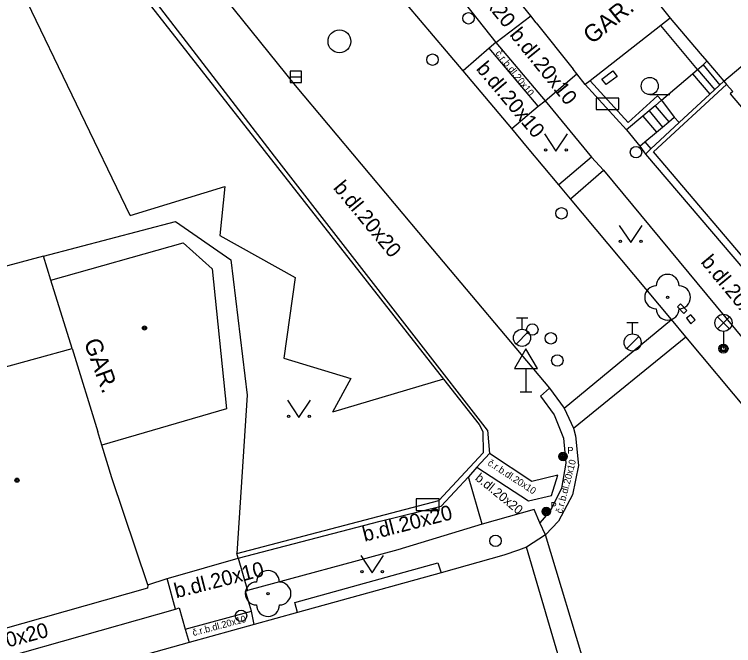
# Model space of a CAD drawing. Extents: x -596229 to -595156, y -1161237 to -1159376.
# Drawn here: x -595244.29 to -595212.86, y -1160572.17 to -1160544.59 of the extents above; entities that cross this region are included whole.
import ezdxf

# ---------------------------------------------------------------- set-up
doc = ezdxf.new("R2010")
doc.units = 0
for name, color, linetype in [('DOP - rozhrani ploch obecne', 7, 'Continuous'), ('Level 22', 7, 'Continuous'), ('Level 24', 7, 'Continuous'), ('Level 27', 7, 'Continuous'), ('Level 28', 7, 'Continuous'), ('Level 33', 7, 'Continuous'), ('Level 34', 7, 'Continuous'), ('Level 36', 7, 'Continuous'), ('Level 39', 7, 'Continuous'), ('silnoproud - povrch.  znaky a  RIS  skut. velikost', 7, 'Continuous'), ('slaboproud - povrch.  znaky a tel. budka skut. velikost', 7, 'Continuous'), ('Specificka linie pasportu komunikaci', 7, 'Continuous'), ('TM - budovy zdene_ betonove - VP', 7, 'Continuous'), ('TM - chodniky - VP', 7, 'Continuous'), ('TM - komunikace - VP', 7, 'Continuous'), ('TM - letecke snimky - pomocna linie', 7, 'Continuous'), ('TM - plot drateny_ kovovy - VP', 7, 'Continuous'), ('TM - podezdivka plotu - VP', 7, 'Continuous'), ('TM - popis objektu', 7, 'Continuous'), ('TM - popis povrchu', 7, 'Continuous'), ('TM - rozhrani mezi zpev. plochami mezi sebou - VP', 7, 'Continuous'), ('TM - rozhrani ploch obecne - VP', 7, 'Continuous'), ('TM - schody - VP', 7, 'Continuous'), ('TM - vjezd na pozemek', 7, 'Continuous'), ('TM - vstup do budovy - zdene_ betonove', 7, 'Continuous'), ('TM - zed operna - VP', 7, 'Continuous'), ('Vrstva 34', 7, 'Continuous')]:
    doc.layers.add(name, color=color, linetype=linetype)

msp = doc.modelspace()

# ---------------------------------------------------------------- linework, layer by layer
at = {"layer": 'DOP - rozhrani ploch obecne'}
for points in [[(-595243.02, -1160555.15), (-595250.91, -1160557.27)], [(-595242.7, -1160556.2), (-595243.02, -1160555.15)]]:
    msp.add_lwpolyline(points, dxfattribs=at)
at = {"layer": 'Level 22'}
for centre in [(-595215.75, -1160556.95), (-595233.21, -1160569.89)]:
    msp.add_circle(centre, 0.05, dxfattribs=at)
for centre, start, end in [((-595215.75, -1160556.45), 0, 180), ((-595216.25, -1160556.95), 90, 270), ((-595215.25, -1160556.95), 270, 90), ((-595215.75, -1160557.45), 180, 0), ((-595233.21, -1160569.39), 0, 180), ((-595233.71, -1160569.89), 90, 270), ((-595232.71, -1160569.89), 270, 90), ((-595233.21, -1160570.39), 180, 0)]:
    msp.add_arc(centre, 0.5, start, end, dxfattribs=at)
at = {"layer": 'Level 24'}
for points in [[(-595218.878, -1160548.749), (-595217.878, -1160548.749), (-595217.878, -1160548.249), (-595218.878, -1160548.249)], [(-595226.737, -1160566.258), (-595225.737, -1160566.258), (-595225.737, -1160565.758), (-595226.737, -1160565.758)]]:
    msp.add_lwpolyline(points, close=True, dxfattribs=at)
at = {"layer": 'Level 27'}
msp.add_line((-595232.25, -1160547.32), (-595231.75, -1160547.32), dxfattribs=at)
msp.add_lwpolyline([(-595232.25, -1160547.57), (-595231.75, -1160547.57), (-595231.75, -1160547.07), (-595232.25, -1160547.07)], close=True, dxfattribs=at)
msp.add_circle((-595230.09, -1160545.77), 0.5, dxfattribs=at)
at = {"layer": 'Level 28'}
for p, q in [((-595222.36, -1160557.845), (-595221.86, -1160557.845)), ((-595222.11, -1160558.345), (-595222.11, -1160557.845)), ((-595217.53, -1160558.045), (-595217.03, -1160558.045)), ((-595217.28, -1160558.545), (-595217.28, -1160558.045)), ((-595222.368, -1160558.992), (-595221.838, -1160558.462)), ((-595217.538, -1160559.192), (-595217.008, -1160558.662))]:
    msp.add_line(p, q, dxfattribs=at)
for centre, radius in [((-595224.45, -1160544.76), 0.25), ((-595226.02, -1160546.57), 0.25), ((-595217.13, -1160550.61), 0.25), ((-595220.39, -1160553.28), 0.25), ((-595222.11, -1160558.72), 0.375), ((-595221.66, -1160558.36), 0.25), ((-595220.85, -1160558.74), 0.25), ((-595217.28, -1160558.92), 0.375), ((-595220.57, -1160559.71), 0.25), ((-595223.27, -1160567.59), 0.25), ((-595234.39, -1160570.86), 0.25)]:
    msp.add_circle(centre, radius, dxfattribs=at)
at = {"layer": 'Level 33'}
for p, q in [((-595213.575, -1160558.33), (-595213.045, -1160557.8)), ((-595213.575, -1160557.8), (-595213.045, -1160558.33)), ((-595213.31, -1160558.44), (-595213.31, -1160559.19))]:
    msp.add_line(p, q, dxfattribs=at)
for centre, radius in [((-595213.31, -1160558.065), 0.375), ((-595213.31, -1160559.19), 0.2), ((-595213.31, -1160559.19), 0.145), ((-595213.31, -1160559.19), 0.0876)]:
    msp.add_circle(centre, radius, dxfattribs=at)
at = {"layer": 'Level 34'}
for p, q in [((-595221.94, -1160560.062), (-595221.94, -1160561.08)), ((-595222.19, -1160561.08), (-595221.69, -1160561.08))]:
    msp.add_line(p, q, dxfattribs=at)
msp.add_lwpolyline([(-595222.44, -1160560.062), (-595221.44, -1160560.062), (-595221.94, -1160559.196)], close=True, dxfattribs=at)
at = {"layer": 'Level 36'}
msp.add_line((-595216.53, -1160548.095), (-595215.655, -1160548.095), dxfattribs=at)
for points in [[(-595221.13, -1160549.81), (-595220.63, -1160550.56), (-595220.13, -1160549.81)], [(-595217.86, -1160553.81), (-595217.36, -1160554.56), (-595216.86, -1160553.81)], [(-595232.36, -1160561.45), (-595231.86, -1160562.2), (-595231.36, -1160561.45)], [(-595229.16, -1160568.23), (-595228.66, -1160568.98), (-595228.16, -1160568.23)]]:
    msp.add_lwpolyline(points, dxfattribs=at)
for centre, radius in [((-595216.53, -1160547.72), 0.375), ((-595221.08, -1160550.51), 0.05), ((-595220.181, -1160550.51), 0.05), ((-595217.81, -1160554.51), 0.05), ((-595216.911, -1160554.51), 0.05), ((-595232.31, -1160562.15), 0.05), ((-595231.411, -1160562.15), 0.05), ((-595229.11, -1160568.93), 0.05), ((-595228.211, -1160568.93), 0.05)]:
    msp.add_circle(centre, radius, dxfattribs=at)
at = {"layer": 'Level 39'}
for centre, radius in [((-595238.61, -1160558.29), 0.09), ((-595238.61, -1160558.29), 0.0398), ((-595244.18, -1160564.94), 0.09), ((-595244.18, -1160564.94), 0.0398)]:
    msp.add_circle(centre, radius, dxfattribs=at)
at = {"layer": 'silnoproud - povrch.  znaky a  RIS  skut. velikost'}
msp.add_lwpolyline([(-595218.14, -1160547.06), (-595217.96, -1160547.3), (-595218.44, -1160547.66), (-595218.62, -1160547.42), (-595218.14, -1160547.06)], dxfattribs=at)
at = {"layer": 'slaboproud - povrch.  znaky a tel. budka skut. velikost'}
for points in [[(-595215.19, -1160557.24), (-595215.32, -1160557.37)], [(-595215.32, -1160557.37), (-595215.04, -1160557.65)], [(-595214.91, -1160557.52), (-595215.19, -1160557.24)], [(-595215.04, -1160557.65), (-595214.91, -1160557.52)], [(-595214.74, -1160557.71), (-595214.93, -1160557.86)], [(-595214.54, -1160557.94), (-595214.74, -1160557.71)], [(-595214.93, -1160557.86), (-595214.73, -1160558.11)], [(-595214.73, -1160558.11), (-595214.54, -1160557.94)]]:
    msp.add_lwpolyline(points, dxfattribs=at)
at = {"layer": 'Specificka linie pasportu komunikaci'}
for points in [[(-595239.24, -1160553.38), (-595243.92, -1160543.64)], [(-595239.24, -1160553.38), (-595235.1, -1160552.11), (-595235.31, -1160554.25), (-595232.02, -1160556.09), (-595232.52, -1160559.61), (-595229.59, -1160560.49), (-595230.39, -1160561.96)], [(-595225.54, -1160560.52), (-595230.39, -1160561.96)]]:
    msp.add_lwpolyline(points, dxfattribs=at)
at = {"layer": 'TM - budovy zdene_ betonove - VP'}
for points in [[(-595213.29, -1160547.51), (-595205.41, -1160540.85)], [(-595218.26, -1160541.46), (-595215.64, -1160544.75)], [(-595221.73, -1160544.65), (-595222.04, -1160544.26)], [(-595221.49, -1160544.96), (-595221.73, -1160544.65)], [(-595215.64, -1160544.75), (-595216.04, -1160545.07)], [(-595215.64, -1160544.75), (-595214.32, -1160546.3), (-595214.03, -1160546.64)], [(-595216.04, -1160545.07), (-595219.14, -1160547.49)], [(-595214.03, -1160546.64), (-595213.29, -1160547.51)], [(-595219.72, -1160547.19), (-595219.88, -1160546.98)], [(-595219.35, -1160547.66), (-595219.72, -1160547.19)], [(-595219.14, -1160547.49), (-595219.35, -1160547.66)], [(-595213.29, -1160547.51), (-595213.17, -1160547.65)], [(-595213.17, -1160547.65), (-595212.9, -1160547.96)], [(-595212.9, -1160547.96), (-595213.02, -1160548.06)], [(-595213.02, -1160548.06), (-595210.64, -1160550.85)], [(-595241.77, -1160559.19), (-595242.7, -1160556.2)], [(-595249.72, -1160561.37), (-595241.77, -1160559.19)], [(-595241.77, -1160559.19), (-595240.65, -1160562.82)], [(-595240.47, -1160563.41), (-595240.65, -1160562.82)], [(-595238.47, -1160569.51), (-595240.03, -1160564.83), (-595240.47, -1160563.41)], [(-595238.48, -1160569.66), (-595246.66, -1160571.97)], [(-595238.47, -1160569.51), (-595238.48, -1160569.66)]]:
    msp.add_lwpolyline(points, dxfattribs=at)
at = {"layer": 'TM - chodniky - VP'}
for points in [[(-595226.24, -1160542.03), (-595223.26, -1160545.82)], [(-595223.26, -1160545.82), (-595223.54, -1160546.06)], [(-595223.54, -1160546.06), (-595224.69, -1160547.05)], [(-595222.56, -1160549.58), (-595221.41, -1160548.6)], [(-595221.41, -1160548.6), (-595221.1, -1160548.36)], [(-595221.1, -1160548.36), (-595219.08, -1160550.83)], [(-595219.08, -1160550.83), (-595220.51, -1160552.04)], [(-595219.99, -1160552.65), (-595218.55, -1160551.4)], [(-595218.55, -1160551.4), (-595210.74, -1160560.81)], [(-595221.58, -1160566.22), (-595223.85, -1160566.86)], [(-595221.34, -1160566.8), (-595221.58, -1160566.22)], [(-595223.85, -1160566.86), (-595227.54, -1160567.98)], [(-595221.09, -1160567.32), (-595221.34, -1160566.8)], [(-595227.54, -1160567.98), (-595234.11, -1160569.76)], [(-595234.2, -1160569.79), (-595234.11, -1160569.76)], [(-595233.93, -1160570.66), (-595234.2, -1160569.79)], [(-595247.15, -1160573.37), (-595237.26, -1160570.57)], [(-595237.26, -1160570.57), (-595237.1, -1160570.52)], [(-595237.1, -1160570.52), (-595236.83, -1160571.44)], [(-595233.81, -1160571.24), (-595233.93, -1160570.66)], [(-595236.83, -1160571.44), (-595236.66, -1160572.03)]]:
    msp.add_lwpolyline(points, dxfattribs=at)
at = {"layer": 'TM - komunikace - VP'}
for points in [[(-595237.42, -1160541), (-595232.03, -1160547.7)], [(-595225.41, -1160546.2), (-595227.12, -1160544.18)], [(-595224.69, -1160547.05), (-595225.41, -1160546.2)], [(-595222.56, -1160549.58), (-595224.69, -1160547.05)], [(-595232.03, -1160547.7), (-595226.26, -1160554.57)], [(-595221.87, -1160550.41), (-595222.56, -1160549.58)], [(-595220.51, -1160552.04), (-595221.87, -1160550.41)], [(-595219.99, -1160552.65), (-595220.51, -1160552.04)], [(-595215.58, -1160557.92), (-595219.99, -1160552.65)], [(-595226.26, -1160554.57), (-595220.91, -1160560.92)], [(-595214.95, -1160558.67), (-595215.58, -1160557.92)], [(-595212.2, -1160561.96), (-595214.95, -1160558.67)], [(-595220.91, -1160560.92), (-595220.27, -1160561.79)], [(-595220.27, -1160561.79), (-595219.86, -1160562.66)], [(-595219.86, -1160562.66), (-595219.78, -1160563), (-595219.65, -1160564.3), (-595219.91, -1160565.58), (-595220.52, -1160566.73)], [(-595220.52, -1160566.73), (-595221.09, -1160567.32)], [(-595221.09, -1160567.32), (-595221.92, -1160567.86)], [(-595222.26, -1160568), (-595222.9, -1160568.21)], [(-595221.92, -1160567.86), (-595222.26, -1160568)], [(-595222.9, -1160568.21), (-595225.65, -1160568.98)], [(-595225.65, -1160568.98), (-595231.92, -1160570.72)], [(-595231.92, -1160570.72), (-595233.81, -1160571.24)], [(-595233.81, -1160571.24), (-595236.66, -1160572.03)], [(-595236.66, -1160572.03), (-595240.3, -1160573.05)]]:
    msp.add_lwpolyline(points, dxfattribs=at)
at = {"layer": 'TM - letecke snimky - pomocna linie'}
for points in [[(-595243.02, -1160555.15), (-595237.26, -1160553.64), (-595234.84, -1160555.31), (-595234.12, -1160561.22), (-595234.58, -1160568.14)], [(-595242.7, -1160556.2), (-595236.92, -1160554.57), (-595235.65, -1160555.71), (-595235.02, -1160561.82), (-595240.47, -1160563.41)]]:
    msp.add_lwpolyline(points, dxfattribs=at)
at = {"layer": 'TM - plot drateny_ kovovy - VP'}
for points in [[(-595239.75, -1160542.44), (-595238.3, -1160544.26), (-595225.54, -1160560.52)], [(-595217.48, -1160549.31), (-595219.14, -1160547.49)], [(-595211.49, -1160556.33), (-595216.36, -1160550.6), (-595213.17, -1160547.65)], [(-595216.74, -1160550.16), (-595216.48, -1160550.46)], [(-595225.54, -1160560.52), (-595223.98, -1160562.5)], [(-595223.98, -1160562.5), (-595223.83, -1160562.81), (-595223.81, -1160563.75), (-595225.74, -1160565.82)], [(-595234.58, -1160568.14), (-595225.74, -1160565.82)]]:
    msp.add_lwpolyline(points, dxfattribs=at)
at = {"layer": 'TM - podezdivka plotu - VP'}
for points in [[(-595223.62, -1160562.75), (-595232.93, -1160550.79), (-595239.31, -1160542.48)], [(-595219.35, -1160547.66), (-595217.55, -1160549.64)], [(-595213.9, -1160548.08), (-595213.29, -1160547.51)], [(-595216.02, -1160548.34), (-595216.3, -1160548.58), (-595216.56, -1160548.8), (-595216.83, -1160549.03)], [(-595216.19, -1160548.15), (-595216.02, -1160548.34)], [(-595215.25, -1160549.32), (-595213.9, -1160548.08)], [(-595216.83, -1160549.03), (-595217.55, -1160549.64)], [(-595216.24, -1160549.74), (-595215.97, -1160549.51), (-595215.7, -1160549.28), (-595215.46, -1160549.08)], [(-595215.46, -1160549.08), (-595215.25, -1160549.32)], [(-595216.48, -1160550.46), (-595215.25, -1160549.32)], [(-595216.74, -1160550.16), (-595216.24, -1160549.74)], [(-595216.96, -1160550.34), (-595216.74, -1160550.16)], [(-595216.96, -1160550.34), (-595216.72, -1160550.69)], [(-595216.72, -1160550.69), (-595216.48, -1160550.46)], [(-595216.72, -1160550.69), (-595207.64, -1160561.32)], [(-595223.62, -1160562.75), (-595223.53, -1160563.77)], [(-595223.53, -1160563.77), (-595224.08, -1160564.37)], [(-595224.08, -1160564.37), (-595224.45, -1160564.79)], [(-595225.64, -1160566.07), (-595224.45, -1160564.79)], [(-595228.31, -1160566.73), (-595225.64, -1160566.07)], [(-595234.52, -1160568.35), (-595228.31, -1160566.73)], [(-595234.52, -1160568.35), (-595234.58, -1160568.14)]]:
    msp.add_lwpolyline(points, dxfattribs=at)
at = {"layer": 'TM - rozhrani mezi zpev. plochami mezi sebou - VP'}
for points in [[(-595223.26, -1160545.82), (-595221.73, -1160544.65)], [(-595223.26, -1160545.82), (-595221.1, -1160548.36)], [(-595221.41, -1160548.6), (-595223.54, -1160546.06)], [(-595221.1, -1160548.36), (-595219.72, -1160547.19)], [(-595218.55, -1160551.4), (-595219.08, -1160550.83)], [(-595220.91, -1160560.92), (-595221.31, -1160561.27)], [(-595221.31, -1160561.27), (-595220.71, -1160562.09)], [(-595220.71, -1160562.09), (-595220.3, -1160563.11), (-595220.19, -1160564.2)], [(-595221.68, -1160565), (-595223.53, -1160563.77)], [(-595224.08, -1160564.37), (-595221.83, -1160565.84)], [(-595220.19, -1160564.2), (-595220.38, -1160565.28)], [(-595223.85, -1160566.86), (-595224.45, -1160564.79)], [(-595220.54, -1160564.72), (-595221.68, -1160565)], [(-595220.82, -1160565.61), (-595220.54, -1160564.72)], [(-595220.38, -1160565.28), (-595220.86, -1160566.26)], [(-595221.83, -1160565.84), (-595220.82, -1160565.61)], [(-595220.86, -1160566.26), (-595221.34, -1160566.8)], [(-595234.52, -1160568.35), (-595234.11, -1160569.76)], [(-595237.26, -1160570.57), (-595237.62, -1160569.24)], [(-595236.83, -1160571.44), (-595233.93, -1160570.66)]]:
    msp.add_lwpolyline(points, dxfattribs=at)
at = {"layer": 'TM - rozhrani ploch obecne - VP'}
for points in [[(-595214.44, -1160547), (-595216.04, -1160545.07)], [(-595214.2, -1160546.79), (-595214.03, -1160546.64)], [(-595214.66, -1160547.18), (-595214.44, -1160547)], [(-595214.44, -1160547), (-595214.2, -1160546.79)], [(-595216.02, -1160548.34), (-595214.66, -1160547.18)], [(-595214.66, -1160547.18), (-595213.9, -1160548.08)], [(-595216.02, -1160548.34), (-595215.46, -1160549.08)], [(-595216.83, -1160549.03), (-595216.24, -1160549.74)], [(-595220.27, -1160561.79), (-595215.58, -1160557.92)], [(-595219.86, -1160562.66), (-595214.95, -1160558.67)], [(-595219.27, -1160573.35), (-595221.09, -1160567.32)], [(-595220.23, -1160573.61), (-595221.92, -1160567.86)], [(-595231.92, -1160570.72), (-595232.04, -1160570.28), (-595225.79, -1160568.55), (-595225.65, -1160568.98)]]:
    msp.add_lwpolyline(points, dxfattribs=at)
at = {"layer": 'TM - schody - VP'}
for points in [[(-595214.44, -1160547), (-595213.69, -1160547.88)], [(-595214.2, -1160546.79), (-595213.47, -1160547.68)], [(-595216.3, -1160548.58), (-595215.7, -1160549.28)], [(-595216.56, -1160548.8), (-595215.97, -1160549.51)]]:
    msp.add_lwpolyline(points, dxfattribs=at)
at = {"layer": 'TM - vjezd na pozemek'}
for points in [[(-595217.55, -1160549.64), (-595216.96, -1160550.34)], [(-595237.46, -1160569.19), (-595234.52, -1160568.35)], [(-595238.47, -1160569.51), (-595237.62, -1160569.24)], [(-595237.62, -1160569.24), (-595237.46, -1160569.19)]]:
    msp.add_lwpolyline(points, dxfattribs=at)
at = {"layer": 'TM - vstup do budovy - zdene_ betonove'}
msp.add_lwpolyline([(-595221.49, -1160544.96), (-595219.88, -1160546.98)], dxfattribs=at)
at = {"layer": 'TM - zed operna - VP'}
msp.add_lwpolyline([(-595216.19, -1160548.15), (-595217.48, -1160549.31)], dxfattribs=at)
at = {"layer": 'Vrstva 34'}
for centre, radius in [((-595220.32, -1160563.9), 0.188), ((-595220.32, -1160563.9), 0.15), ((-595220.32, -1160563.9), 0.113), ((-595220.32, -1160563.9), 0.075), ((-595220.32, -1160563.9), 0.0375), ((-595221.05, -1160566.31), 0.188), ((-595221.05, -1160566.31), 0.15), ((-595221.05, -1160566.31), 0.113), ((-595221.05, -1160566.31), 0.075), ((-595221.05, -1160566.31), 0.0375)]:
    msp.add_circle(centre, radius, dxfattribs=at)

# ---------------------------------------------------------------- texts
at = {"layer": 'TM - popis objektu'}
for rotation, p in [(38.92, (-595219.06, -1160545.92)), (290.16, (-595241.27, -1160558.9))]:
    msp.add_text('GAR.', height=0.75, rotation=rotation, dxfattribs=at).set_placement(p)
at = {"layer": 'TM - popis povrchu'}
for s, height, rotation, p in [('b.dl.20x20', 0.65, 309.5841, (-595225.4, -1160542.13)), ('b.dl.20x10', 0.65, 309, (-595222.68, -1160545.49)), ('č.r.b.dl.20x10', 0.3, 308.426, (-595223.29, -1160546.3)), ('b.dl.20x10', 0.65, 310.1692, (-595224.15, -1160546.98)), ('b.dl.20x20', 0.65, 309.5841, (-595230.39, -1160552.18)), ('b.dl.20x20', 0.65, 309.5841, (-595214.33, -1160555.42)), ('č.r.b.dl.20x10', 0.3, 327, (-595223.64, -1160564.26)), ('č.r.b.dl.20x10', 0.3, 75.2725, (-595220.36, -1160566.41)), ('b.dl.20x20', 0.4, 320.7526, (-595224.19, -1160564.9)), ('b.dl.20x20', 0.65, 14.3682, (-595228.99, -1160567.63)), ('b.dl.20x10', 0.65, 14.3682, (-595237.22, -1160570.1)), ('č.r.b.dl.20x10', 0.3, 14.9751, (-595236.47, -1160571.75)), ('b.dl.20x20', 0.65, 14.7512, (-595246.64, -1160572.79))]:
    msp.add_text(s, height=height, rotation=rotation, dxfattribs=at).set_placement(p)
at = {"layer": 'Vrstva 34'}
for p in [(-595220.132, -1160563.787), (-595220.862, -1160566.197)]:
    msp.add_text('P', height=0.3, dxfattribs=at).set_placement(p)

doc.saveas('drawing.dxf')
